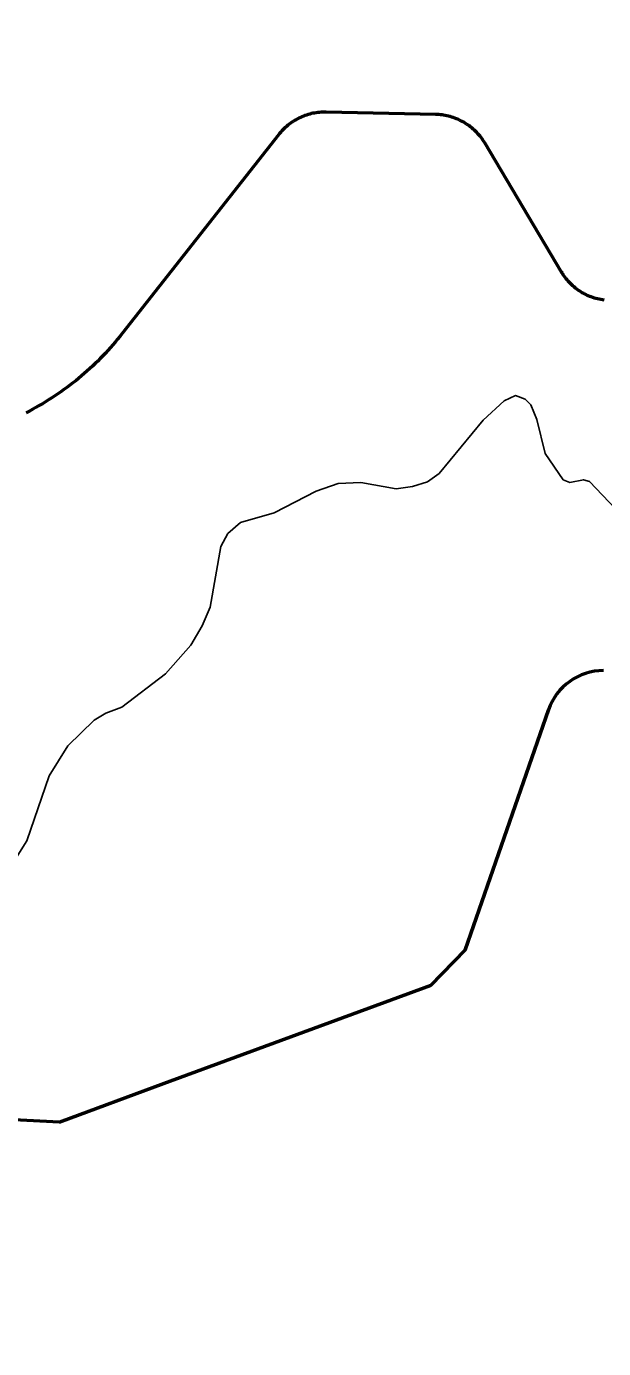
# Model space of a CAD drawing. Extents: x -1643653 to 4543381, y 1624270 to 13878484.
# Drawn here: x 630237 to 631226, y 8967090 to 8969355 of the extents above; entities that cross this region are included whole.
import ezdxf

# ---------------------------------------------------------------- set-up
doc = ezdxf.new("R2010")
doc.units = 0
doc.header["$LTSCALE"] = 200
for name, color, linetype, lineweight in [('1', 7, 'Continuous', 13), ('24', 7, 'Continuous', 25), ('27', 7, 'Continuous', 53), ('28', 7, 'Continuous', 53), ('29', 7, 'Continuous', 13), ('60', 7, 'Continuous', 53)]:
    doc.layers.add(name, color=color, linetype=linetype, lineweight=lineweight)

msp = doc.modelspace()

# ---------------------------------------------------------------- linework, layer by layer
at = {"layer": '1', "lineweight": 25}
msp.add_spline([(814781, 9009175.5), (814787.2, 9009173.4), (814796.9, 9009173.4), (814799.4, 9009172.4), (814805.1, 9009174.5), (814805.6, 9009176.5), (814811.7, 9009179.5), (814811.7, 9009179.5), (814801.5, 9009181), (814790.7, 9009181.5), (814784.1, 9009183.1), (814777.4, 9009185.1), (814778.4, 9009175.5)], degree=3, dxfattribs=at)
at = {"layer": '24'}
msp.add_lwpolyline([(631269.3, 8968505.5), (631202.2, 8968575.6), (631191.8, 8968578.5), (631168.3, 8968573.5), (631157.2, 8968578.5), (631126.3, 8968623.5), (631111.8, 8968681.6), (631101.9, 8968706.6), (631091.9, 8968716.6), (631075.5, 8968722.6), (631055.8, 8968713.5), (631019.8, 8968680.4), (630944.5, 8968589.2), (630924.7, 8968575.1), (630898.9, 8968567.1), (630870.7, 8968563), (630810.1, 8968573.9), (630771.4, 8968571.9), (630733.8, 8968558.8), (630662, 8968521.6), (630604.2, 8968505.5), (630582.5, 8968486.4), (630570.5, 8968464.4), (630552, 8968360.2), (630538.6, 8968328.1), (630519, 8968295), (630475.5, 8968245.9), (630400.9, 8968188.7), (630373.3, 8968178.6), (630353.6, 8968166.6), (630308.6, 8968122.4), (630276.4, 8968071.3), (630238.3, 8967960.1), (630219.6, 8967931)], dxfattribs=at)
at = {"layer": '27'}
for points in [[(631016.3, 8969164.8), (631014.6, 8969167), (631012.8, 8969169.2), (631010.9, 8969171.3), (631009, 8969173.4), (631007, 8969175.4), (631005, 8969177.3), (631002.8, 8969179.2), (631000.7, 8969181.1), (630998.5, 8969182.9), (630996.3, 8969184.6), (630994, 8969186.2), (630991.6, 8969187.8), (630989.2, 8969189.3), (630986.8, 8969190.8), (630984.3, 8969192.2), (630981.8, 8969193.5), (630979.3, 8969194.7), (630976.7, 8969195.9), (630974.1, 8969197), (630971.5, 8969198), (630968.8, 8969199), (630966.1, 8969199.8), (630963.4, 8969200.6), (630960.7, 8969201.3), (630957.9, 8969202), (630955.1, 8969202.5), (630952.3, 8969203), (630949.5, 8969203.4), (630946.7, 8969203.7), (630943.9, 8969204), (630941.1, 8969204.1), (630938.9, 8969204.2), (630938.9, 8969204.2), (630750.8, 8969208.2), (630750.8, 8969208.2), (630747.9, 8969208.3), (630745.1, 8969208.2), (630742.3, 8969208.1), (630739.5, 8969207.8), (630736.7, 8969207.5), (630733.8, 8969207.2), (630731.1, 8969206.7), (630728.3, 8969206.2), (630725.5, 8969205.6), (630722.8, 8969204.9), (630720.1, 8969204.1), (630717.4, 8969203.2), (630714.7, 8969202.3), (630712, 8969201.3), (630709.4, 8969200.3), (630706.8, 8969199.1), (630704.3, 8969197.9), (630701.8, 8969196.6), (630699.3, 8969195.2), (630696.8, 8969193.8), (630694.4, 8969192.3), (630692.1, 8969190.8), (630689.8, 8969189.1), (630687.5, 8969187.4), (630685.3, 8969185.7), (630683.1, 8969183.8), (630681, 8969182), (630679, 8969180), (630677, 8969178), (630675, 8969176), (630673.1, 8969173.8), (630671.3, 8969171.7), (630670, 8969170.1), (630670, 8969170.1), (630401.7, 8968829), (630397.7, 8968824), (630393.7, 8968819.1), (630389.7, 8968814.3), (630385.5, 8968809.5), (630381.3, 8968804.8), (630377.1, 8968800.1), (630372.8, 8968795.4), (630368.4, 8968790.8), (630364, 8968786.3), (630359.5, 8968781.9), (630355, 8968777.5), (630350.4, 8968773.1), (630345.8, 8968768.8), (630341.1, 8968764.6), (630336.3, 8968760.4), (630331.5, 8968756.3), (630326.7, 8968752.2), (630321.8, 8968748.2), (630316.8, 8968744.3), (630311.8, 8968740.5), (630306.7, 8968736.7), (630301.6, 8968732.9), (630296.5, 8968729.2), (630291.3, 8968725.6), (630286.1, 8968722.1), (630280.8, 8968718.6), (630275.4, 8968715.2), (630270.1, 8968711.9), (630264.7, 8968708.6), (630259.2, 8968705.4)], [(631016.3, 8969164.8), (631014.6, 8969167), (631012.8, 8969169.2), (631010.9, 8969171.3), (631009, 8969173.4), (631007, 8969175.4), (631005, 8969177.3), (631002.8, 8969179.2), (631000.7, 8969181.1), (630998.5, 8969182.9), (630996.3, 8969184.6), (630994, 8969186.2), (630991.6, 8969187.8), (630989.2, 8969189.3), (630986.8, 8969190.8), (630984.3, 8969192.2), (630981.8, 8969193.5), (630979.3, 8969194.7), (630976.7, 8969195.9), (630974.1, 8969197), (630971.5, 8969198), (630968.8, 8969199), (630966.1, 8969199.8), (630963.4, 8969200.6), (630960.7, 8969201.3), (630957.9, 8969202), (630955.1, 8969202.5), (630952.3, 8969203), (630949.5, 8969203.4), (630946.7, 8969203.7), (630943.9, 8969204), (630941.1, 8969204.1), (630938.9, 8969204.2), (630938.9, 8969204.2), (630750.8, 8969208.2), (630750.8, 8969208.2), (630747.9, 8969208.3), (630745.1, 8969208.2), (630742.3, 8969208.1), (630739.5, 8969207.8), (630736.7, 8969207.5), (630733.8, 8969207.2), (630731.1, 8969206.7), (630728.3, 8969206.2), (630725.5, 8969205.6), (630722.8, 8969204.9), (630720.1, 8969204.1), (630717.4, 8969203.2), (630714.7, 8969202.3), (630712, 8969201.3), (630709.4, 8969200.3), (630706.8, 8969199.1), (630704.3, 8969197.9), (630701.8, 8969196.6), (630699.3, 8969195.2), (630696.8, 8969193.8), (630694.4, 8969192.3), (630692.1, 8969190.8), (630689.8, 8969189.1), (630687.5, 8969187.4), (630685.3, 8969185.7), (630683.1, 8969183.8), (630681, 8969182), (630679, 8969180), (630677, 8969178), (630675, 8969176), (630673.1, 8969173.8), (630671.3, 8969171.7), (630670, 8969170.1), (630670, 8969170.1), (630401.7, 8968829), (630397.7, 8968824), (630393.7, 8968819.1), (630389.7, 8968814.3), (630385.5, 8968809.5), (630381.3, 8968804.8), (630377.1, 8968800.1), (630372.8, 8968795.4), (630368.4, 8968790.8), (630364, 8968786.3), (630359.5, 8968781.9), (630355, 8968777.5), (630350.4, 8968773.1), (630345.8, 8968768.8), (630341.1, 8968764.6), (630336.3, 8968760.4), (630331.5, 8968756.3), (630326.7, 8968752.2), (630321.8, 8968748.2), (630316.8, 8968744.3), (630311.8, 8968740.5), (630306.7, 8968736.7), (630301.6, 8968732.9), (630296.5, 8968729.2), (630291.3, 8968725.6), (630286.1, 8968722.1), (630280.8, 8968718.6), (630275.4, 8968715.2), (630270.1, 8968711.9), (630264.7, 8968708.6), (630259.2, 8968705.4)], [(631227.1, 8968886.1), (631224.3, 8968886.5), (631221.5, 8968887), (631218.8, 8968887.6), (631216, 8968888.2), (631213.3, 8968889), (631210.6, 8968889.8), (631207.9, 8968890.7), (631205.2, 8968891.6), (631202.6, 8968892.6), (631200, 8968893.8), (631197.4, 8968894.9), (631194.9, 8968896.2), (631192.4, 8968897.5), (631189.9, 8968898.9), (631187.5, 8968900.4), (631185.1, 8968901.9), (631182.8, 8968903.5), (631180.5, 8968905.2), (631178.2, 8968906.9), (631176.1, 8968908.7), (631173.9, 8968910.5), (631171.8, 8968912.4), (631169.8, 8968914.4), (631167.8, 8968916.4), (631165.9, 8968918.5), (631164.1, 8968920.7), (631162.3, 8968922.8), (631160.5, 8968925.1), (631158.9, 8968927.3), (631157.3, 8968929.7), (631155.7, 8968932.1), (631154.5, 8968934), (631022.6, 8969155.4), (631021.2, 8969157.8), (631019.6, 8969160.2), (631018, 8969162.5), (631016.3, 8969164.8)], [(631227.1, 8968886.1), (631224.3, 8968886.5), (631221.5, 8968887), (631218.8, 8968887.6), (631216, 8968888.2), (631213.3, 8968889), (631210.6, 8968889.8), (631207.9, 8968890.7), (631205.2, 8968891.6), (631202.6, 8968892.6), (631200, 8968893.8), (631197.4, 8968894.9), (631194.9, 8968896.2), (631192.4, 8968897.5), (631189.9, 8968898.9), (631187.5, 8968900.4), (631185.1, 8968901.9), (631182.8, 8968903.5), (631180.5, 8968905.2), (631178.2, 8968906.9), (631176.1, 8968908.7), (631173.9, 8968910.5), (631171.8, 8968912.4), (631169.8, 8968914.4), (631167.8, 8968916.4), (631165.9, 8968918.5), (631164.1, 8968920.7), (631162.3, 8968922.8), (631160.5, 8968925.1), (631158.9, 8968927.3), (631157.3, 8968929.7), (631155.7, 8968932.1), (631154.5, 8968934), (631022.6, 8969155.4), (631021.2, 8969157.8), (631019.6, 8969160.2), (631018, 8969162.5), (631016.3, 8969164.8)], [(630259.2, 8968705.4), (630253.7, 8968702.3), (630248.2, 8968699.2), (630242.6, 8968696.2), (630237, 8968693.3)], [(630259.2, 8968705.4), (630253.7, 8968702.3), (630248.2, 8968699.2), (630242.6, 8968696.2), (630237, 8968693.3)]]:
    msp.add_lwpolyline(points, dxfattribs=at)
at = {"layer": '28'}
msp.add_line((630989.4, 8967773.4), (631131.8, 8968184.4), dxfattribs=at)
for points in [[(631131.8, 8968184.4), (630989.4, 8967773.4), (630929.5, 8967712.3), (630472.9, 8967544.1), (630294.1, 8967478.2), (630215.6, 8967482.2), (629123.7, 8968016), (629092.4, 8968039.6), (628891.8, 8968263.1), (628834.9, 8968294.7), (628372, 8968377.2), (628372, 8978627.3)], [(631131.8, 8968184.4), (630989.4, 8967773.4), (630929.5, 8967712.3), (630472.9, 8967544.1), (630294.1, 8967478.2), (630215.6, 8967482.2), (629123.7, 8968016), (629092.4, 8968039.6), (628891.8, 8968263.1), (628834.9, 8968294.7), (628372, 8968377.2), (628372, 8978627.3)], [(630294.1, 8967478.2), (630472.9, 8967544.1), (630929.5, 8967712.3)]]:
    msp.add_lwpolyline(points, dxfattribs=at)
msp.add_arc((631226.3, 8968151.7), 100, 90.0014, 160.8884, dxfattribs=at)
msp.add_arc((631226.3, 8968151.7), 100, 90.0014, 160.8884, dxfattribs=at)
msp.add_arc((631226.3, 8968151.7), 100, 90.0014, 160.8884, dxfattribs=at)
at = {"layer": '29', "lineweight": 53}
msp.add_line((630989.4, 8967773.4), (631131.8, 8968184.4), dxfattribs=at)
msp.add_lwpolyline([(630294.1, 8967478.2), (630472.9, 8967544.1), (630929.5, 8967712.3)], dxfattribs=at)
msp.add_arc((631226.3, 8968151.7), 100, 90.0014, 160.8884, dxfattribs=at)
at = {"layer": '60'}
for points in [[(631016.3, 8969164.8), (631014.6, 8969167), (631012.8, 8969169.2), (631010.9, 8969171.3), (631009, 8969173.4), (631007, 8969175.4), (631005, 8969177.3), (631002.8, 8969179.2), (631000.7, 8969181.1), (630998.5, 8969182.9), (630996.3, 8969184.6), (630994, 8969186.2), (630991.6, 8969187.8), (630989.2, 8969189.3), (630986.8, 8969190.8), (630984.3, 8969192.2), (630981.8, 8969193.5), (630979.3, 8969194.7), (630976.7, 8969195.9), (630974.1, 8969197), (630971.5, 8969198), (630968.8, 8969199), (630966.1, 8969199.8), (630963.4, 8969200.6), (630960.7, 8969201.3), (630957.9, 8969202), (630955.1, 8969202.5), (630952.3, 8969203), (630949.5, 8969203.4), (630946.7, 8969203.7), (630943.9, 8969204), (630941.1, 8969204.1), (630938.9, 8969204.2), (630938.9, 8969204.2), (630750.8, 8969208.2), (630750.8, 8969208.2), (630747.9, 8969208.3), (630745.1, 8969208.2), (630742.3, 8969208.1), (630739.5, 8969207.8), (630736.7, 8969207.5), (630733.8, 8969207.2), (630731.1, 8969206.7), (630728.3, 8969206.2), (630725.5, 8969205.6), (630722.8, 8969204.9), (630720.1, 8969204.1), (630717.4, 8969203.2), (630714.7, 8969202.3), (630712, 8969201.3), (630709.4, 8969200.3), (630706.8, 8969199.1), (630704.3, 8969197.9), (630701.8, 8969196.6), (630699.3, 8969195.2), (630696.8, 8969193.8), (630694.4, 8969192.3), (630692.1, 8969190.8), (630689.8, 8969189.1), (630687.5, 8969187.4), (630685.3, 8969185.7), (630683.1, 8969183.8), (630681, 8969182), (630679, 8969180), (630677, 8969178), (630675, 8969176), (630673.1, 8969173.8), (630671.3, 8969171.7), (630670, 8969170.1), (630670, 8969170.1), (630401.7, 8968829), (630397.7, 8968824), (630393.7, 8968819.1), (630389.7, 8968814.3), (630385.5, 8968809.5), (630381.3, 8968804.8), (630377.1, 8968800.1), (630372.8, 8968795.4), (630368.4, 8968790.8), (630364, 8968786.3), (630359.5, 8968781.9), (630355, 8968777.5), (630350.4, 8968773.1), (630345.8, 8968768.8), (630341.1, 8968764.6), (630336.3, 8968760.4), (630331.5, 8968756.3), (630326.7, 8968752.2), (630321.8, 8968748.2), (630316.8, 8968744.3), (630311.8, 8968740.5), (630306.7, 8968736.7), (630301.6, 8968732.9), (630296.5, 8968729.2), (630291.3, 8968725.6), (630286.1, 8968722.1), (630280.8, 8968718.6), (630275.4, 8968715.2), (630270.1, 8968711.9), (630264.7, 8968708.6), (630259.2, 8968705.4)], [(631227.1, 8968886.1), (631224.3, 8968886.5), (631221.5, 8968887), (631218.8, 8968887.6), (631216, 8968888.2), (631213.3, 8968889), (631210.6, 8968889.8), (631207.9, 8968890.7), (631205.2, 8968891.6), (631202.6, 8968892.6), (631200, 8968893.8), (631197.4, 8968894.9), (631194.9, 8968896.2), (631192.4, 8968897.5), (631189.9, 8968898.9), (631187.5, 8968900.4), (631185.1, 8968901.9), (631182.8, 8968903.5), (631180.5, 8968905.2), (631178.2, 8968906.9), (631176.1, 8968908.7), (631173.9, 8968910.5), (631171.8, 8968912.4), (631169.8, 8968914.4), (631167.8, 8968916.4), (631165.9, 8968918.5), (631164.1, 8968920.7), (631162.3, 8968922.8), (631160.5, 8968925.1), (631158.9, 8968927.3), (631157.3, 8968929.7), (631155.7, 8968932.1), (631154.5, 8968934), (631022.6, 8969155.4), (631021.2, 8969157.8), (631019.6, 8969160.2), (631018, 8969162.5), (631016.3, 8969164.8)], [(630259.2, 8968705.4), (630253.7, 8968702.3), (630248.2, 8968699.2), (630242.6, 8968696.2), (630237, 8968693.3)]]:
    msp.add_lwpolyline(points, dxfattribs=at)

doc.saveas('drawing.dxf')
